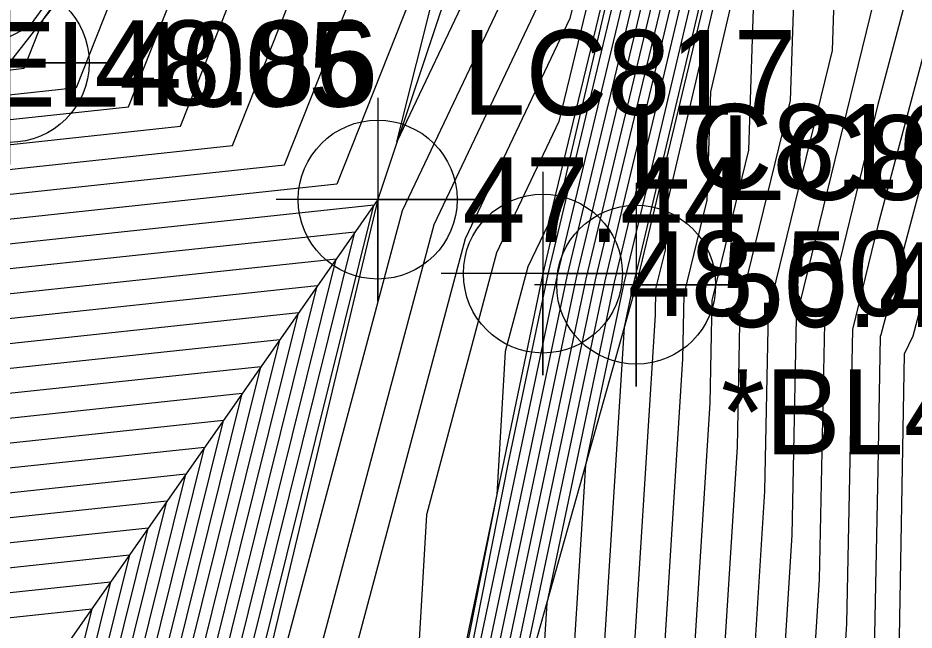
# Model space of a CAD drawing. Extents: x 2188792 to 2191981, y 386090 to 389710.
# Drawn here: x 2190414.79 to 2190441.22, y 388091.5 to 388109.55 of the extents above; entities that cross this region are included whole.
import ezdxf

# ---------------------------------------------------------------- set-up
doc = ezdxf.new("R2010")
doc.units = 0
for name, color, linetype in [('DTM Contours Major', 7, 'Continuous'), ('DTM Contours Minor', 7, 'Continuous'), ('Exist DTM Breakline', 7, 'Continuous'), ('Exist DTM Breakline Cogo Comment', 7, 'Continuous'), ('Exist DTM Breakline Cogo Elevation', 7, 'Continuous'), ('Exist DTM Breakline Cogo Number', 7, 'Continuous'), ('Exist DTM Breakline Cogo Point CELL', 7, 'Continuous'), ('Exist DTM Breakline Underwater', 7, 'Continuous'), ('Exist DTM Breakline Underwater Cogo Elevation', 7, 'Continuous'), ('Exist DTM Breakline Underwater Cogo Number', 7, 'Continuous'), ('Exist DTM Breakline Underwater Cogo Point CELL', 7, 'Continuous'), ('Exist DTM Drainline', 7, 'Continuous'), ('Exist DTM Drainline Cogo Elevation', 7, 'Continuous'), ('Exist DTM Drainline Cogo Number', 7, 'Continuous'), ('Exist DTM Drainline Cogo Point CELL', 7, 'Continuous'), ('Exist DTM QL2 LIDAR Elevation Point', 7, 'Continuous')]:
    doc.layers.add(name, color=color, linetype=linetype)

msp = doc.modelspace()

# ---------------------------------------------------------------- linework, layer by layer
at = {"layer": 'DTM Contours Major'}
for points in [[(2190435.202, 388138.489), (2190434.959, 388136.235), (2190436.515, 388137.557), (2190436.689, 388136.94), (2190441.886, 388131.377), (2190446.32, 388126.618), (2190443.336, 388121.966), (2190442.151, 388119.859), (2190441.922, 388111.011), (2190441.94, 388110.029), (2190441.708, 388109.287), (2190440.149, 388103.43), (2190439.4, 388100.364), (2190439.225, 388091.696), (2190439.053, 388088.958), (2190431.357, 388072.039), (2190428.002, 388069.063), (2190427.699, 388067.66), (2190421.721, 388058.375), (2190415.758, 388048.564)], [(2190390.571, 388100.635), (2190400.954, 388104.132), (2190409.856, 388111.929), (2190409.852, 388111.956), (2190409.879, 388111.956), (2190409.915, 388111.97), (2190419.287, 388116.844), (2190426.763, 388127.168), (2190427.354, 388128.28), (2190435.764, 388135.426), (2190438.316, 388126.394), (2190438.117, 388125.95), (2190433.674, 388107.178), (2190432.375, 388101.76), (2190430.381, 388092.294), (2190429.486, 388078.052), (2190426.995, 388072.577), (2190425.91, 388071.614), (2190425.423, 388069.364), (2190423.324, 388066.104), (2190413.425, 388049.816)], [(2190391.476, 388096.928), (2190392.721, 388097.046), (2190401.504, 388100.003), (2190408.638, 388106.253), (2190413.954, 388108.694), (2190415.139, 388109.31), (2190427.94, 388126.987), (2190428.951, 388128.891), (2190435.389, 388134.36), (2190437.342, 388127.447), (2190436.757, 388126.139), (2190435.088, 388119.085), (2190430.975, 388101.927), (2190425.332, 388075.137), (2190424.875, 388072.827), (2190424.86, 388072.748), (2190424.662, 388071.956), (2190424.285, 388070.216), (2190424.126, 388069.969), (2190412.259, 388050.442)], [(2190435.125, 388126.31), (2190431.061, 388109.536), (2190427.977, 388103.038), (2190424.513, 388090.077), (2190423.543, 388073.618), (2190423.423, 388071.574), (2190423.686, 388070.867), (2190420.976, 388067.517), (2190410.954, 388055.558)], [(2190385.943, 388099.355), (2190392.9, 388093.418), (2190395.478, 388093.661), (2190402.053, 388095.875), (2190407.394, 388100.554), (2190412.119, 388102.723), (2190412.431, 388102.825), (2190413.873, 388105.012), (2190421.117, 388105.784), (2190428.797, 388125.159)], [(2190436.504, 388110.737), (2190436.335, 388105.647), (2190435.253, 388101.221), (2190435.192, 388098.188), (2190434.269, 388083.505), (2190429.176, 388072.308), (2190426.956, 388070.339), (2190426.561, 388068.512), (2190422.523, 388062.24), (2190414.592, 388049.19)], [(2190389.403, 388051.03), (2190390.546, 388061.32), (2190405.938, 388058.094), (2190408.487, 388056.338), (2190421.41, 388072.313), (2190418.581, 388079.939), (2190424.171, 388102.439), (2190413.092, 388101.258), (2190409.964, 388096.516), (2190409.288, 388096.296), (2190406.15, 388094.855), (2190402.602, 388091.747), (2190398.235, 388090.276), (2190394.324, 388089.907), (2190383.771, 388098.913), (2190380.078, 388100.55), (2190376.015, 388102.35), (2190374.063, 388104.003), (2190369.711, 388105.868), (2190364.878, 388107.94), (2190363.214, 388108.131), (2190345.583, 388100.851), (2190345.707, 388099.826), (2190341.932, 388095.641)], [(2190418.628, 388094.507), (2190411.53, 388093.75), (2190405.032, 388083.897), (2190403.826, 388083.505), (2190403.617, 388083.494), (2190397.172, 388082.886), (2190379.428, 388098.03), (2190377.825, 388098.74), (2190376.063, 388099.521), (2190372.447, 388102.583), (2190370.533, 388103.404), (2190368.408, 388104.314), (2190367.676, 388104.399), (2190359.924, 388101.197), (2190360.432, 388097.003), (2190360.661, 388096.797), (2190369.638, 388084.566), (2190383, 388075.664), (2190385.522, 388073.984), (2190399.86, 388070.979), (2190408.58, 388064.972), (2190416.859, 388075.207), (2190415.046, 388080.092), (2190418.628, 388094.507)], [(2190369.571, 388071.521), (2190402.899, 388064.536), (2190408.534, 388060.655), (2190419.134, 388073.76), (2190416.814, 388080.015), (2190421.4, 388098.473), (2190412.311, 388097.504), (2190407.498, 388090.206), (2190406.458, 388089.868), (2190404.906, 388089.155), (2190403.152, 388087.618), (2190400.992, 388086.891), (2190395.748, 388086.396), (2190381.6, 388098.472)]]:
    msp.add_lwpolyline(points, dxfattribs=at)
at = {"layer": 'DTM Contours Minor'}
for points in [[(2190444.217, 388149.422), (2190440.213, 388135.495), (2190440.365, 388135.379), (2190442.713, 388132.865), (2190448.341, 388126.825), (2190446.256, 388123.574), (2190443.984, 388119.537), (2190443.785, 388111.852), (2190443.822, 388109.838), (2190443.347, 388108.316), (2190441.179, 388100.168), (2190440.922, 388099.639), (2190440.758, 388090.18), (2190440.642, 388090.026), (2190440.415, 388089.731), (2190440.195, 388089.443), (2190432.23, 388071.931), (2190428.42, 388068.553), (2190428.154, 388067.32), (2190421.4, 388056.83), (2190416.225, 388048.314)], [(2190438.719, 388141.118), (2190437.564, 388137.101), (2190437.853, 388136.881), (2190442.3, 388132.121), (2190447.33, 388126.722), (2190444.796, 388122.77), (2190443.067, 388119.698), (2190442.853, 388111.432), (2190442.881, 388109.934), (2190442.528, 388108.802), (2190440.24, 388100.205), (2190440.217, 388100.159), (2190440.149, 388096.229), (2190440.032, 388090.398), (2190440.01, 388090.049), (2190431.793, 388071.985), (2190428.211, 388068.808), (2190427.926, 388067.49), (2190421.561, 388057.603), (2190415.991, 388048.439)], [(2190432.401, 388140.211), (2190431.653, 388133.277), (2190436.44, 388137.344), (2190436.976, 388135.447), (2190441.473, 388130.633), (2190445.309, 388126.515), (2190441.876, 388121.162), (2190441.234, 388120.02), (2190440.99, 388110.59), (2190440.998, 388110.124), (2190440.889, 388109.772), (2190440.149, 388106.995), (2190438.571, 388100.535), (2190438.418, 388092.994), (2190438.096, 388087.868), (2190430.921, 388072.092), (2190427.793, 388069.318), (2190427.471, 388067.831), (2190421.881, 388059.148), (2190415.525, 388048.689)], [(2190390.145, 388113.89), (2190393.172, 388103.236), (2190400.735, 388105.783), (2190407.218, 388111.462), (2190406.737, 388114.604), (2190409.967, 388114.681), (2190414.244, 388116.372), (2190420.946, 388119.858), (2190426.293, 388127.241), (2190426.715, 388128.036), (2190435.914, 388135.852), (2190438.705, 388125.973), (2190438.661, 388125.874), (2190433.108, 388102.416), (2190432.935, 388101.693), (2190432.669, 388100.43), (2190431.399, 388080.234), (2190427.868, 388072.47), (2190426.328, 388071.104), (2190425.878, 388069.024), (2190423.004, 388064.559), (2190413.892, 388049.565)], [(2190391.871, 388101.936), (2190400.844, 388104.957), (2190408.537, 388111.696), (2190408.294, 388113.28), (2190409.923, 388113.319), (2190412.079, 388114.171), (2190420.116, 388118.351), (2190426.528, 388127.205), (2190427.034, 388128.158), (2190435.839, 388135.639), (2190438.51, 388126.184), (2190438.389, 388125.912), (2190433.391, 388104.797), (2190432.655, 388101.726), (2190431.525, 388096.362), (2190430.442, 388079.143), (2190427.432, 388072.523), (2190426.119, 388071.359), (2190425.651, 388069.194), (2190423.164, 388065.332), (2190413.658, 388049.691)], [(2190390.515, 388099.754), (2190401.064, 388103.306), (2190409.633, 388110.813), (2190410.682, 388111.294), (2190418.457, 388115.337), (2190426.999, 388127.132), (2190427.673, 388128.402), (2190435.689, 388135.213), (2190438.121, 388126.605), (2190437.845, 388125.988), (2190433.956, 388109.56), (2190432.095, 388101.793), (2190429.237, 388088.227), (2190428.529, 388076.962), (2190426.559, 388072.631), (2190425.7, 388071.87), (2190425.196, 388069.535), (2190423.485, 388066.877), (2190413.192, 388049.941)], [(2190391.067, 388099.077), (2190401.174, 388102.48), (2190409.385, 388109.673), (2190411.5, 388110.644), (2190417.628, 388113.83), (2190427.234, 388127.096), (2190427.993, 388128.524), (2190435.614, 388135), (2190437.926, 388126.815), (2190437.573, 388126.026), (2190434.239, 388111.941), (2190431.815, 388101.826), (2190428.093, 388084.159), (2190427.572, 388075.871), (2190426.123, 388072.685), (2190425.491, 388072.125), (2190424.968, 388069.705), (2190423.645, 388067.65), (2190412.959, 388050.066)], [(2190391.618, 388098.4), (2190401.284, 388101.655), (2190409.136, 388108.533), (2190412.318, 388109.994), (2190416.798, 388112.324), (2190427.469, 388127.059), (2190428.312, 388128.646), (2190435.539, 388134.786), (2190437.731, 388127.026), (2190437.301, 388126.063), (2190434.522, 388114.322), (2190431.535, 388101.86), (2190426.949, 388080.091), (2190426.615, 388074.781), (2190425.687, 388072.739), (2190425.282, 388072.38), (2190424.74, 388069.875), (2190423.805, 388068.423), (2190412.725, 388050.191)], [(2190392.17, 388097.723), (2190401.394, 388100.829), (2190408.887, 388107.393), (2190413.136, 388109.344), (2190415.968, 388110.817), (2190427.705, 388127.023), (2190428.632, 388128.768), (2190435.464, 388134.573), (2190437.537, 388127.237), (2190437.029, 388126.101), (2190434.805, 388116.703), (2190431.255, 388101.893), (2190425.805, 388076.024), (2190425.659, 388073.69), (2190425.251, 388072.793), (2190425.073, 388072.635), (2190424.513, 388070.046), (2190423.966, 388069.196), (2190412.492, 388050.317)], [(2190391.76, 388096.226), (2190393.272, 388096.369), (2190401.614, 388099.178), (2190408.389, 388105.113), (2190414.383, 388107.865), (2190414.404, 388107.872), (2190414.498, 388108.015), (2190414.973, 388108.066), (2190415.545, 388109.51), (2190428.175, 388126.95), (2190429.271, 388129.013), (2190435.314, 388134.147), (2190437.147, 388127.658), (2190436.486, 388126.177), (2190435.37, 388121.466), (2190430.695, 388101.96), (2190427.289, 388085.789), (2190424.721, 388072.787), (2190424.634, 388072.345), (2190424.136, 388070.357), (2190422.492, 388068.394), (2190411.757, 388050.742)], [(2190392.045, 388095.524), (2190393.824, 388095.692), (2190401.723, 388098.352), (2190408.141, 388103.973), (2190413.817, 388106.58), (2190413.91, 388106.61), (2190414.342, 388107.265), (2190416.509, 388107.496), (2190419.122, 388114.088), (2190428.411, 388126.914), (2190429.59, 388129.135), (2190435.239, 388133.934), (2190436.952, 388127.868), (2190436.214, 388126.215), (2190435.653, 388123.847), (2190430.415, 388101.993), (2190429.246, 388096.44), (2190424.567, 388072.748), (2190424.408, 388071.942), (2190424.041, 388070.476), (2190419.607, 388065.185), (2190411.077, 388051.159)], [(2190408.459, 388053.747), (2190422.775, 388071.445), (2190419.806, 388079.448), (2190419.813, 388079.557), (2190419.865, 388080.441), (2190426.127, 388103.868), (2190431.701, 388115.612), (2190434.306, 388126.367), (2190435.407, 388127.641), (2190435.979, 388128.921), (2190434.864, 388132.868), (2190431.187, 388129.745), (2190430.046, 388127.596), (2190430.513, 388126.681), (2190426.358, 388110.117), (2190424.188, 388104.644), (2190413.561, 388103.511), (2190411.444, 388100.301), (2190410.987, 388100.152), (2190406.897, 388098.274), (2190402.273, 388094.224), (2190396.581, 388092.307), (2190393.469, 388092.013), (2190385.075, 388099.178)], [(2190385.509, 388099.267), (2190393.185, 388092.716), (2190396.029, 388092.984), (2190402.163, 388095.049), (2190407.145, 388099.414), (2190411.553, 388101.438), (2190411.937, 388101.563), (2190413.717, 388104.261), (2190422.653, 388105.214), (2190427.577, 388117.638), (2190429.861, 388126.741), (2190429.604, 388127.243), (2190430.868, 388129.623), (2190434.939, 388133.081), (2190436.173, 388128.71), (2190435.54, 388127.293), (2190434.716, 388126.339), (2190431.381, 388112.574), (2190427.052, 388103.453), (2190422.189, 388085.259), (2190421.678, 388076.588), (2190421.615, 388075.511), (2190423.231, 388071.156), (2190408.45, 388052.884)], [(2190430.488, 388127.949), (2190431.507, 388129.867), (2190434.788, 388132.655), (2190435.784, 388129.131), (2190435.273, 388127.989), (2190433.897, 388126.396), (2190432.021, 388118.65), (2190425.966, 388105.893), (2190431.165, 388126.622), (2190430.488, 388127.949)], [(2190435.534, 388126.281), (2190430.741, 388106.498), (2190428.902, 388102.623), (2190426.837, 388094.895), (2190426.067, 388081.826), (2190424.259, 388072.67), (2190423.956, 388071.135), (2190423.851, 388070.714), (2190413.838, 388058.767), (2190409.718, 388051.992)], [(2190435.817, 388125.731), (2190430.422, 388103.46), (2190429.828, 388102.209), (2190429.16, 388099.713), (2190428.912, 388095.492), (2190424.413, 388072.709), (2190424.182, 388071.538), (2190423.946, 388070.595), (2190416.723, 388061.976), (2190410.398, 388051.576)], [(2190438.925, 388125.395), (2190433.916, 388104.01), (2190433.873, 388102.702), (2190433.595, 388101.564), (2190433.579, 388100.784), (2190432.356, 388081.324), (2190428.304, 388072.416), (2190426.537, 388070.849), (2190426.106, 388068.853), (2190422.843, 388063.786), (2190414.125, 388049.44)], [(2190439.179, 388124.319), (2190435.21, 388107.373), (2190435.104, 388104.175), (2190434.424, 388101.393), (2190434.386, 388099.486), (2190433.313, 388082.415), (2190428.74, 388072.362), (2190426.746, 388070.594), (2190426.333, 388068.683), (2190422.683, 388063.013), (2190414.358, 388049.315)], [(2190386.378, 388099.443), (2190392.615, 388094.12), (2190394.927, 388094.338), (2190401.943, 388096.701), (2190407.643, 388101.694), (2190412.685, 388104.009), (2190412.924, 388104.087), (2190414.03, 388105.763), (2190419.581, 388106.355), (2190426.275, 388123.243)], [(2190392.33, 388094.822), (2190394.375, 388095.015), (2190401.833, 388097.526), (2190407.892, 388102.834), (2190413.251, 388105.294), (2190413.417, 388105.348), (2190414.186, 388106.514), (2190418.045, 388106.925), (2190422.699, 388118.665)], [(2190439.092, 388117.463), (2190438.798, 388108.593), (2190436.912, 388100.878), (2190436.805, 388095.591), (2190436.183, 388085.687), (2190430.049, 388072.2), (2190427.374, 388069.828), (2190427.016, 388068.172), (2190422.202, 388060.694), (2190415.058, 388048.939)], [(2190437.798, 388114.1), (2190437.566, 388107.12), (2190436.083, 388101.05), (2190435.999, 388096.889), (2190435.226, 388084.596), (2190429.613, 388072.254), (2190427.165, 388070.084), (2190426.788, 388068.342), (2190422.362, 388061.467), (2190414.825, 388049.065)], [(2190440.029, 388110.066), (2190437.741, 388100.707), (2190437.612, 388094.293), (2190437.139, 388086.777), (2190430.485, 388072.146), (2190427.583, 388069.573), (2190427.243, 388068.001), (2190422.042, 388059.921), (2190415.292, 388048.814)], [(2190408.469, 388054.611), (2190422.32, 388071.735), (2190419.288, 388079.908), (2190425.28, 388104.026), (2190413.405, 388102.76), (2190410.951, 388099.039), (2190410.421, 388098.867), (2190406.648, 388097.134), (2190402.383, 388093.398), (2190397.132, 388091.63), (2190393.754, 388091.311), (2190384.64, 388099.09), (2190380.529, 388100.912), (2190376.006, 388102.916), (2190374.387, 388104.287), (2190369.547, 388106.361), (2190364.171, 388108.665), (2190362.322, 388108.878), (2190342.715, 388100.781)], [(2190394.013, 388051.451), (2190394.879, 388059.25), (2190406.546, 388056.805), (2190408.478, 388055.474), (2190421.865, 388072.024), (2190418.934, 388079.923), (2190424.726, 388103.233), (2190413.248, 388102.009), (2190410.458, 388097.777), (2190409.855, 388097.581), (2190406.399, 388095.994), (2190402.492, 388092.572), (2190397.684, 388090.953), (2190394.039, 388090.609), (2190384.206, 388099.002), (2190380.304, 388100.731), (2190376.011, 388102.633), (2190374.225, 388104.145), (2190369.629, 388106.115), (2190364.525, 388108.303), (2190362.768, 388108.505), (2190344.149, 388100.816), (2190344.23, 388100.149), (2190340.059, 388095.526)], [(2190386.213, 388063.389), (2190405.33, 388059.382), (2190408.497, 388057.201), (2190420.955, 388072.603), (2190418.227, 388079.954), (2190423.617, 388101.646), (2190412.936, 388100.507), (2190409.471, 388095.254), (2190408.722, 388095.01), (2190405.901, 388093.715), (2190402.712, 388090.921), (2190398.786, 388089.599), (2190394.609, 388089.205), (2190383.337, 388098.825)], [(2190381.879, 388065.458), (2190404.722, 388060.671), (2190408.506, 388058.065), (2190420.5, 388072.892), (2190417.874, 388079.969), (2190423.063, 388100.853), (2190412.78, 388099.757), (2190408.978, 388093.992), (2190408.156, 388093.724), (2190405.652, 388092.575), (2190402.822, 388090.095), (2190399.338, 388088.922), (2190394.894, 388088.503), (2190382.903, 388098.737)], [(2190377.546, 388067.527), (2190404.114, 388061.959), (2190408.515, 388058.928), (2190420.045, 388073.181), (2190417.52, 388079.985), (2190422.508, 388100.06), (2190412.624, 388099.006), (2190408.484, 388092.73), (2190407.59, 388092.439), (2190405.404, 388091.435), (2190402.932, 388089.27), (2190399.889, 388088.245), (2190395.179, 388087.801), (2190382.468, 388098.648)], [(2190373.213, 388069.597), (2190403.506, 388063.248), (2190408.524, 388059.791), (2190419.59, 388073.471), (2190417.167, 388080), (2190421.954, 388099.266), (2190412.467, 388098.255), (2190407.991, 388091.468), (2190407.024, 388091.153), (2190405.155, 388090.295), (2190403.042, 388088.444), (2190400.44, 388087.568), (2190395.463, 388087.099), (2190382.034, 388098.56)], [(2190419.737, 388096.093), (2190411.842, 388095.252), (2190406.018, 388086.421), (2190404.76, 388086.011), (2190404.16, 388085.736), (2190403.481, 388085.141), (2190402.646, 388084.86), (2190396.603, 388084.29), (2190380.297, 388098.207)], [(2190420.291, 388096.887), (2190411.999, 388096.003), (2190406.511, 388087.683), (2190405.326, 388087.297), (2190404.408, 388086.875), (2190403.371, 388085.967), (2190402.095, 388085.537), (2190396.318, 388084.992), (2190380.731, 388098.295)], [(2190420.845, 388097.68), (2190412.155, 388096.753), (2190407.005, 388088.945), (2190405.892, 388088.582), (2190404.657, 388088.015), (2190403.261, 388086.793), (2190401.543, 388086.214), (2190396.033, 388085.694), (2190381.165, 388098.384)], [(2190419.182, 388095.3), (2190411.686, 388094.501), (2190405.525, 388085.159), (2190404.194, 388084.726), (2190403.911, 388084.596), (2190403.591, 388084.316), (2190403.197, 388084.183), (2190396.888, 388083.588), (2190379.862, 388098.119)], [(2190372.762, 388072.013), (2190402.291, 388065.825), (2190408.543, 388061.518), (2190418.679, 388074.049), (2190416.46, 388080.031), (2190420.845, 388097.68)], [(2190375.952, 388072.506), (2190401.683, 388067.113), (2190408.552, 388062.382), (2190418.224, 388074.339), (2190416.107, 388080.046), (2190420.291, 388096.887)], [(2190379.142, 388072.999), (2190401.075, 388068.402), (2190408.561, 388063.245), (2190417.769, 388074.628), (2190415.753, 388080.061), (2190419.737, 388096.093)], [(2190382.332, 388073.491), (2190400.467, 388069.69), (2190408.571, 388064.108), (2190417.314, 388074.917), (2190415.4, 388080.077), (2190419.182, 388095.3)], [(2190404.766, 388082.98), (2190411.374, 388092.999), (2190418.074, 388093.714), (2190414.693, 388080.107), (2190416.404, 388075.496), (2190408.589, 388065.835), (2190399.252, 388072.267), (2190388.712, 388074.476)], [(2190405.002, 388082.825), (2190411.218, 388092.249), (2190417.519, 388092.92), (2190414.339, 388080.122), (2190415.949, 388075.785), (2190408.598, 388066.699), (2190398.644, 388073.556), (2190391.902, 388074.969)], [(2190405.239, 388082.669), (2190411.061, 388091.498), (2190416.965, 388092.127), (2190413.986, 388080.138), (2190415.494, 388076.075), (2190408.608, 388067.562), (2190398.036, 388074.844), (2190395.093, 388075.461), (2190391.084, 388078.132)]]:
    msp.add_lwpolyline(points, dxfattribs=at)
at = {"layer": 'Exist DTM Breakline'}
msp.add_lwpolyline([(2190438.817, 388125.852), (2190433.021, 388101.683), (2190424.192, 388070.286), (2190412.166, 388050.492), (2190381.296, 388010.382)], dxfattribs=at)
at = {"layer": 'Exist DTM Breakline Cogo Point CELL'}
msp.add_lwpolyline([(2190433.021, 388104.683), (2190433.021, 388098.683), (2190433.021, 388101.683), (2190436.021, 388101.683), (2190430.021, 388101.683)], dxfattribs=at)
msp.add_circle((2190433.021, 388101.683), 2.344, dxfattribs=at)
at = {"layer": 'Exist DTM Breakline Underwater'}
for points in [[(2190244.356, 388053.38), (2190283.091, 388070.226), (2190330.036, 388094.908), (2190369.99, 388097.372), (2190397.565, 388075.843), (2190404.692, 388083.028), (2190414.542, 388108.226), (2190429.065, 388126.813)], [(2190435.939, 388126.253), (2190430.269, 388102.011), (2190423.774, 388070.81), (2190408.449, 388052.77), (2190378.747, 388011.938)]]:
    msp.add_lwpolyline(points, dxfattribs=at)
at = {"layer": 'Exist DTM Breakline Underwater Cogo Point CELL'}
for points in [[(2190414.542, 388111.226), (2190414.542, 388105.226), (2190414.542, 388108.226), (2190417.542, 388108.226), (2190411.542, 388108.226)], [(2190430.269, 388105.011), (2190430.269, 388099.011), (2190430.269, 388102.011), (2190433.269, 388102.011), (2190427.269, 388102.011)]]:
    msp.add_lwpolyline(points, dxfattribs=at)
for centre in [(2190414.542, 388108.226), (2190430.269, 388102.011)]:
    msp.add_circle(centre, 2.344, dxfattribs=at)
at = {"layer": 'Exist DTM Drainline'}
msp.add_line((2190425.398, 388104.194), (2190408.745, 388080.365), dxfattribs=at)
msp.add_lwpolyline([(2190432.844, 388126.469), (2190425.398, 388104.194), (2190419.601, 388079.894)], dxfattribs=at)
at = {"layer": 'Exist DTM Drainline Cogo Point CELL'}
msp.add_lwpolyline([(2190425.398, 388107.194), (2190425.398, 388101.194), (2190425.398, 388104.194), (2190428.398, 388104.194), (2190422.398, 388104.194)], dxfattribs=at)
msp.add_circle((2190425.398, 388104.194), 2.344, dxfattribs=at)
at = {"layer": 'Exist DTM QL2 LIDAR Elevation Point'}
msp.add_line((2190440.149, 388100.209), (2190440.149, 388100.209), dxfattribs=at)

# ---------------------------------------------------------------- texts
at = {"layer": 'Exist DTM Breakline Cogo Comment'}
for s, p in [('*EL4005', (2190412.378, 388106.933)), ('*BL4005', (2190435.521, 388096.683))]:
    msp.add_text(s, height=2.5, dxfattribs=at).set_placement(p)
at = {"layer": 'Exist DTM Breakline Cogo Elevation'}
msp.add_text('50.46', height=2.5, dxfattribs=at).set_placement((2190435.521, 388100.433))
at = {"layer": 'Exist DTM Breakline Cogo Number'}
msp.add_text('LC815', height=2.5, dxfattribs=at).set_placement((2190435.521, 388104.183))
at = {"layer": 'Exist DTM Breakline Underwater Cogo Elevation'}
for s, p in [('48.86', (2190417.042, 388106.976)), ('48.50', (2190432.769, 388100.761))]:
    msp.add_text(s, height=2.5, dxfattribs=at).set_placement(p)
at = {"layer": 'Exist DTM Breakline Underwater Cogo Number'}
msp.add_text('LC816', height=2.5, dxfattribs=at).set_placement((2190432.769, 388104.511))
at = {"layer": 'Exist DTM Drainline Cogo Elevation'}
msp.add_text('47.44', height=2.5, dxfattribs=at).set_placement((2190427.898, 388102.944))
at = {"layer": 'Exist DTM Drainline Cogo Number'}
msp.add_text('LC817', height=2.5, dxfattribs=at).set_placement((2190427.898, 388106.694))

doc.saveas('drawing.dxf')
